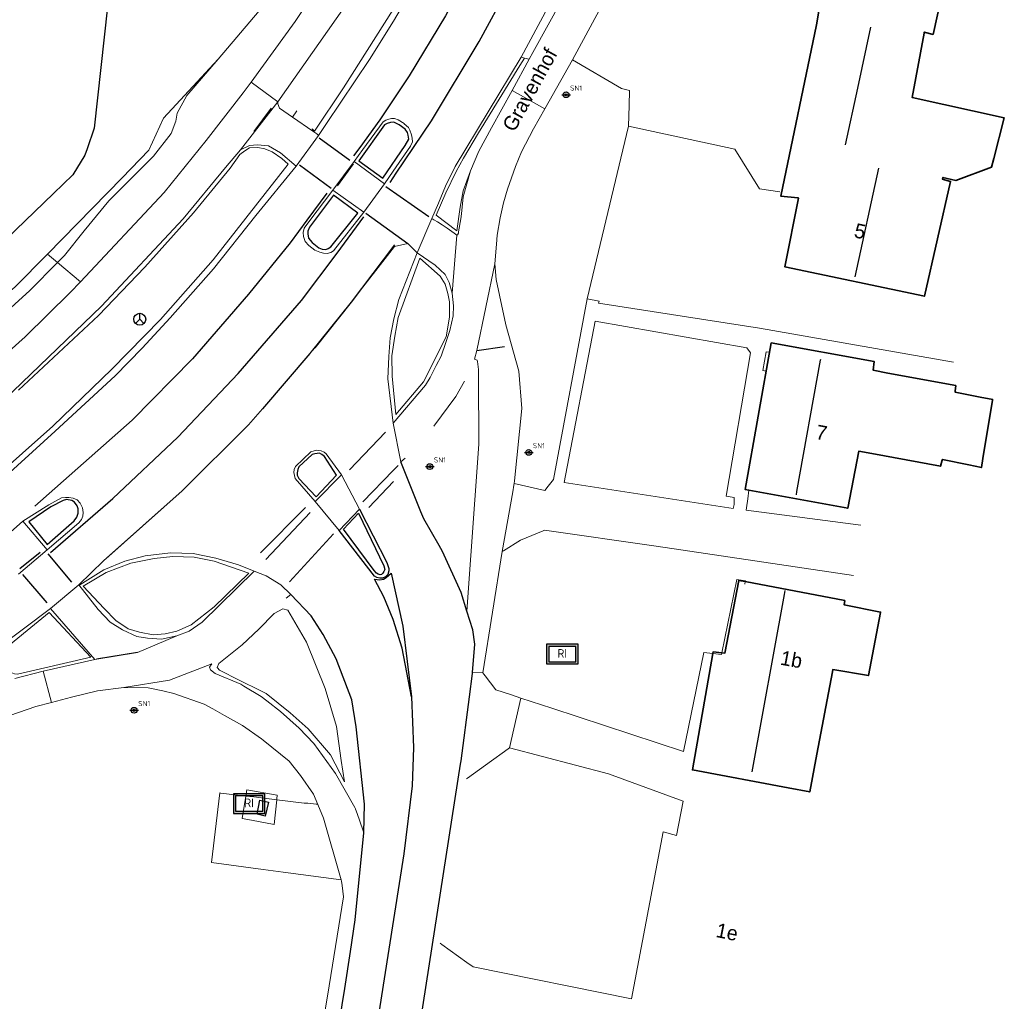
# Model space of a CAD drawing. Header units: metres. Extents: x 169249 to 194689, y 406250 to 412203.
# Tile 309 of 442: x 187775 to 187843, y 410794 to 410861. Entities that reach past the tile are written whole.
import ezdxf
from ezdxf.enums import TextEntityAlignment as Align

# ---------------------------------------------------------------- set-up
doc = ezdxf.new("R2010")
doc.units = ezdxf.units.M
doc.layers.get('0').update_dxf_attribs({"linetype": 'CONTINUOUS'})
for name, color, linetype, lineweight in [('BGT_NLCS_N264$0$B-WE-GW-TALUD_KRUIN-G', 252, 'CONTINUOUS', 18), ('BGT_NLCS_N264$0$B-WE-GW-TALUD_TEEN-G', 252, 'CONTINUOUS', 18), ('BGT_NLCS_N264$0$B-WE-OG-TOPOGRAFIE_BEBOUWING-G', 252, 'CONTINUOUS', 35), ('BGT_NLCS_N264$0$B-WE-OG-TOPOGRAFIE_CULTUURSCHEIDING-G', 252, 'CONTINUOUS', 18), ('BGT_NLCS_N264$0$B-WE-OG-TOPOGRAFIE_TERREIN_GROEN-GV', 252, 'CONTINUOUS', 18), ('BGT_NLCS_N264$0$B-WE-OG-TOPOGRAFIE_TERREIN_GROEN_BOS-GV', 252, 'CONTINUOUS', 18), ('BGT_NLCS_N264$0$B-WE-OG-TOPOGRAFIE_TERREIN_ONBEGROEID-GV', 252, 'CONTINUOUS', 18), ('BGT_NLCS_N264$0$B-WE-OG-TOPOGRAFIE_WEG_BERM-GV', 252, 'CONTINUOUS', 18), ('BGT_NLCS_N264$0$B-WE-OG-TOPOGRAFIE_WEG_RIJWEG-GV', 252, 'CONTINUOUS', 18), ('BGT_NLCS_N264$0$B-WE-OG-TOPOGRAFIE_WEG_RIJWIELPAD-G', 252, 'CONTINUOUS', 18), ('BGT_NLCS_N264$0$B-WE-OG-TOPOGRAFIE_WEG_RIJWIELPAD-GV', 252, 'CONTINUOUS', 18), ('BGT_NLCS_N264$0$B-WE-OG-TOPOGRAFIE_WEG_VERHARD-G', 252, 'CONTINUOUS', 18), ('BGT_NLCS_N264$0$B-WE-VW-BEWEGWIJZERING_DRAAGCONSTRUCTIE-S', 252, 'CONTINUOUS', 25), ('BGT_NLCS_N264$0$B-WE-VW-VERKEERSTEKEN_BORD-S', 252, 'CONTINUOUS', 25), ('X-XX-AL-REFERENTIE-G', 7, 'CONTINUOUS', 18)]:
    doc.layers.add(name, color=color, linetype=linetype, lineweight=lineweight)
for name, color, linetype in [('BGT_NLCS_N264$0$B-WE-IE-MEUBILAIR_WEGMEUBILAIR-S', 252, 'CONTINUOUS'), ('BGT_NLCS_N264$0$B-WE-IE-TERREINAFSCHEIDING_KUNSTMATIG_HEKWERK_RASTER-G', 252, 'CONTINUOUS'), ('BGT_NLCS_N264$0$B-WE-KG-KADASTRAAL_NOK-G', 252, 'CONTINUOUS'), ('BGT_NLCS_N264$0$B-WE-OG-TOPOGRAFIE_WEG_RIJWEG-G', 252, 'CONTINUOUS'), ('BGT_NLCS_N264$0$B-WE-OG-TOPOGRAFIE_WEG_VERKEERSEILAND-GV', 252, 'CONTINUOUS'), ('BGT_NLCS_N264$0$B-WE-VH-KANTOPSLUITING-G', 252, 'CONTINUOUS'), ('BGT_NLCS_N264$0$B-WE-VH-VERHARDING_ROOSTER-G', 252, 'CONTINUOUS'), ('BGT_NLCS_N264$0$B-WE-VW-MARKERING-G', 252, 'CONTINUOUS'), ('BGT_NLCS_N264$0$Label_Nummeraanduidingreeks', 252, 'CONTINUOUS'), ('BGT_NLCS_N264$0$Label_Openbareruimte', 252, 'CONTINUOUS')]:
    doc.layers.add(name, color=color, linetype=linetype)
doc.styles.add('BGT_NLCS_N264$0$NLCS-ISO', font='NLCS-ISO.ttf')
doc.styles.add('BGT_NLCS_N264$0$STANDARD', font='txt')

# ---------------------------------------------------------------- blocks, each defined once
blk = doc.blocks.new('BGT_NLCS_N264$0$SIE-WEG_WEGWIJZER-SO')
for q in [(-0.292, -0.292), (0, 0.412), (0.292, -0.292)]:
    blk.add_line((0, 0), q)
blk.add_circle((0, 0), 0.413)
blk = doc.blocks.new('BGT_NLCS_N264$0$SIE-WEG_STRAATNAAMBORD_PAAL-SO')
blk.add_line((-0.3, 0), (0.3, 0))
for radius in [0.2, 0.0745]:
    blk.add_circle((0, 0), radius)
at = {"style": 'BGT_NLCS_N264$0$NLCS-ISO'}
blk.add_attdef('STRAATNAAMBORD', (0.278, 0.289), '', height=0.35, dxfattribs=at)
blk = doc.blocks.new('BGT_NLCS_N264$0$SRI-TERREINKAST-SO')
at = {"ltscale": 0.1}
h = blk.add_hatch(color=256, dxfattribs=at)
h.paths.add_polyline_path([(1.163, 0.641), (-1.012, 0.641), (-1.012, -0.71), (1.163, -0.71)])
h.paths.add_polyline_path([(1.013, 0.491), (-0.862, 0.491), (-0.862, -0.56), (1.013, -0.56)], flags=16)
at = {"flags": 128}
for points in [[(1.163, 0.641), (-1.012, 0.641), (-1.012, -0.71), (1.163, -0.71)], [(1.013, 0.491), (-0.862, 0.491), (-0.862, -0.56), (1.013, -0.56)]]:
    blk.add_lwpolyline(points, close=True, dxfattribs=at)
at = {"style": 'BGT_NLCS_N264$0$NLCS-ISO'}
blk.add_text('RI', height=0.6, dxfattribs=at).set_placement((-0.262, -0.289))
blk = doc.blocks.new('BGT_NLCS_N264')
at = {"layer": 'BGT_NLCS_N264$0$B-WE-GW-TALUD_KRUIN-G'}
for points in [[(187777.369, 410844.694, 11.284), (187777.857, 410845.188, 11.28), (187779.211, 410846.869, 11.238), (187780.929, 410848.946, 11.19), (187784.001, 410852.028, 11.22), (187785.231, 410853.588, 11.238), (187785.541, 410854.442, 11.205), (187785.628, 410854.994, 11.13), (187786.3, 410856.217, 11.109), (187788.472, 410858.736, 11.076)], [(187718.477, 410811.614, 11.184), (187718.76, 410810.471, 11.292), (187719.189, 410809.501, 11.334), (187719.206, 410809.458, 11.339), (187719.3, 410809.214, 11.364), (187719.571, 410808.957, 11.373), (187720.042, 410808.662, 11.376), (187720.615, 410808.65, 11.376), (187728.317, 410811.294, 11.265), (187731.979, 410812.651, 11.265), (187734.926, 410814.139, 11.295), (187737.157, 410815.205, 11.298), (187743.218, 410818.185, 11.298), (187748.279, 410820.954, 11.31), (187755.479, 410825.74, 11.31), (187756.852, 410826.652, 11.31), (187765.575, 410833.8, 11.322), (187770.512, 410838.27, 11.283), (187775.467, 410842.768, 11.301), (187777.369, 410844.694, 11.284)]]:
    blk.add_polyline3d(points, dxfattribs=at)
at = {"layer": 'BGT_NLCS_N264$0$B-WE-GW-TALUD_TEEN-G'}
for points in [[(187788.472, 410858.736, 11.076), (187784.701, 410854.666, 10.941), (187783.683, 410852.453, 10.977), (187781.847, 410850.54, 11.013), (187776.679, 410845.273, 10.986)], [(187776.679, 410845.273, 10.986), (187774.435, 410842.986, 10.974), (187770.46, 410839.669, 10.939), (187760.285, 410831.179, 10.851), (187754.59, 410826.932, 10.896), (187751.511, 410824.634, 10.92), (187749.238, 410823.232, 10.911), (187742.748, 410819.229, 10.884), (187741.345, 410818.517, 10.884), (187736.566, 410816.091, 10.884), (187732.61, 410814.083, 10.884), (187731.851, 410813.778, 10.9), (187727.481, 410812.019, 10.992), (187722.184, 410809.888, 11.103), (187720.284, 410809.669, 11.151), (187720.178, 410809.759, 11.151), (187719.611, 410810.237, 11.148), (187719.387, 410810.76, 11.121), (187718.477, 410811.614, 11.184)]]:
    blk.add_polyline3d(points, dxfattribs=at)
at = {"layer": 'BGT_NLCS_N264$0$B-WE-IE-TERREINAFSCHEIDING_KUNSTMATIG_HEKWERK_RASTER-G'}
blk.add_polyline3d([(187759.97, 410905.313, 11.013), (187784.379, 410900.411, 11.166), (187787.188, 410899.847, 11.184), (187787.158, 410899.686, 11.183), (187781.715, 410870.534, 10.929), (187779.916, 410853.955, 11.049), (187779.422, 410852.55, 11.058), (187779.261, 410852.092, 11.061), (187778.43, 410850.734, 11.073), (187777.106, 410849.459, 11.04), (187767.273, 410839.99, 10.794), (187751.169, 410827.981, 10.869), (187743.536, 410822.961, 10.869), (187738.646, 410820.338, 10.875), (187725.241, 410814.546, 10.989), (187718.6, 410812.271, 11.061), (187713.071, 410812.804, 10.941), (187714.485, 410828.802, 10.617), (187718.377, 410856.963, 10.668), (187704.675, 410857.95, 10.927), (187702.849, 410858.082, 10.962), (187702.869, 410858.21, 10.964), (187705.942, 410878.002, 11.199)], dxfattribs=at)
at = {"layer": 'BGT_NLCS_N264$0$B-WE-KG-KADASTRAAL_NOK-G'}
blk.add_line((187832.416, 410843.713, 21.105), (187834.054, 410851.194, 21.075), dxfattribs=at)
for points in [[(187831.75, 410852.817, 17.262), (187832.602, 410856.735, 17.308), (187833.516, 410860.937, 17.358)], [(187828.367, 410828.666, 18.888), (187828.407, 410828.891, 18.888), (187830.036, 410837.956, 18.906), (187830.05, 410838.033, 18.906)], [(187827.577, 410822.06, 17.298), (187827.527, 410821.786, 17.296), (187825.296, 410809.531, 17.187)]]:
    blk.add_polyline3d(points, dxfattribs=at)
at = {"layer": 'BGT_NLCS_N264$0$B-WE-OG-TOPOGRAFIE_BEBOUWING-G'}
for points in [[(187838.441, 410850.45, 16.38), (187839.016, 410850.294, 15.726), (187837.204, 410842.365, 16.995), (187827.577, 410844.387, 16.869), (187828.513, 410849.144, 16.803), (187828.471, 410849.16, 14.952), (187827.289, 410849.278, 14.613), (187829.756, 410861.101, 14.457), (187829.908, 410862.034, 18.57)], [(187839.674, 410868.924, 17.406), (187837.802, 410860.431, 17.34), (187837.191, 410860.595, 17.481), (187837.179, 410860.511, 14.418), (187836.362, 410856.071, 14.46), (187842.718, 410854.678, 14.493), (187841.992, 410851.883, 14.491), (187841.836, 410851.283, 14.49), (187839.368, 410850.354, 14.484), (187838.477, 410850.562, 11.462), (187838.45, 410850.479, 15.118), (187838.441, 410850.45, 16.38)], [(187826.622, 410839.142, 16.173), (187833.743, 410837.851, 16.194), (187833.668, 410837.255, 16.137), (187834.68, 410837.057, 14.619), (187839.367, 410836.194, 14.652), (187839.338, 410835.814, 13.53), (187839.332, 410835.737, 13.302), (187841.063, 410835.405, 13.354), (187841.919, 410835.241, 13.38), (187841.913, 410835.204, 13.382), (187841.239, 410831.159, 13.567), (187841.135, 410830.537, 13.596), (187840.272, 410830.719, 14.022), (187838.453, 410831.101, 14.919), (187838.44, 410831.057, 14.892), (187838.317, 410830.637, 14.64), (187833.587, 410831.51, 14.634), (187832.67, 410831.665, 16.147), (187831.909, 410827.728, 16.245), (187824.825, 410829.028, 16.155), (187826.622, 410839.142, 16.173)], [(187823.234, 410817.759, 15.055), (187823.439, 410817.736, 15.18), (187824.395, 410822.755, 15.24), (187824.845, 410822.669, 15.212)], [(187824.845, 410822.669, 15.212), (187831.709, 410821.359, 14.781), (187831.675, 410821.057, 14.7), (187834.183, 410820.566, 14.634), (187834.179, 410820.547, 14.634), (187833.341, 410816.18, 14.607), (187830.88, 410816.596, 14.616), (187830.851, 410816.443, 14.616), (187829.783, 410810.752, 14.628), (187829.296, 410808.16, 14.634), (187827.806, 410808.438, 14.639)], [(187827.806, 410808.438, 14.639), (187821.198, 410809.672, 14.661), (187822.614, 410817.703, 14.688)], [(187822.614, 410817.703, 14.688), (187822.636, 410817.827, 14.688), (187823.234, 410817.759, 15.055)]]:
    blk.add_polyline3d(points, dxfattribs=at)
at = {"layer": 'BGT_NLCS_N264$0$B-WE-OG-TOPOGRAFIE_CULTUURSCHEIDING-G'}
blk.add_line((187816.788, 410854.101, 11.787), (187813.932, 410842.188, 11.64), dxfattribs=at)
for points in [[(187788.472, 410858.736, 11.076), (187794.128, 410865.421, 11.058), (187797.971, 410870.435, 11.071), (187802.489, 410877.792, 11.053), (187806.718, 410885.489, 11.04), (187809.777, 410892.545, 11.05)], [(187788.416, 410816.717, 11.6), (187788.393, 410816.743, 11.601), (187788.519, 410817.029, 11.61), (187790.12, 410818.309, 11.586), (187791.282, 410819.39, 11.592), (187792.328, 410820.466, 11.586)], [(187792.328, 410820.466, 11.586), (187792.928, 410820.801, 11.589), (187793.271, 410820.688, 11.586), (187794.556, 410818.484, 11.589), (187795.856, 410815.293, 11.562), (187796.64, 410812.673, 11.517), (187796.953, 410810.32, 11.535), (187797.191, 410808.85, 11.529), (187796.228, 410810.718, 11.511), (187794.679, 410812.498, 11.514), (187793.438, 410813.619, 11.514), (187791.768, 410814.95, 11.538), (187789.558, 410816.054, 11.583), (187788.916, 410816.373, 11.591)], [(187788.916, 410816.373, 11.591), (187788.56, 410816.549, 11.595), (187788.416, 410816.717, 11.6)]]:
    blk.add_polyline3d(points, dxfattribs=at)
at = {"layer": 'BGT_NLCS_N264$0$B-WE-OG-TOPOGRAFIE_TERREIN_GROEN-GV'}
for p, q in [((187812.926, 410858.678, 11.715), (187811.008, 410855.289, 11.679)), ((187777.369, 410844.694, 4.172), (187776.679, 410845.273, 1.074)), ((187778.959, 410843.358, 11.314), (187777.369, 410844.694, 4.172))]:
    blk.add_line(p, q, dxfattribs=at)
for points in [[(187811.008, 410855.289, 11.679), (187810.236, 410853.925, 11.664), (187809.396, 410852.326, 11.637), (187808.977, 410851.31, 11.634), (187808.423, 410849.755, 11.622), (187808.159, 410848.816, 11.601), (187807.937, 410847.776, 11.583), (187807.713, 410846.592, 11.583), (187807.666, 410845.964, 11.584), (187807.563, 410844.605, 11.586)], [(187718.434, 410806.049, 11.43), (187722.877, 410807.369, 11.4), (187727.628, 410808.909, 11.367), (187732.067, 410810.563, 11.352), (187735.475, 410812.04, 11.337), (187739.42, 410813.975, 11.361), (187743.158, 410815.891, 11.367), (187747.978, 410818.502, 11.319), (187752.482, 410821.29, 11.373), (187759.545, 410826.273, 11.373), (187763.864, 410829.813, 11.364), (187767.015, 410832.457, 11.353), (187770.028, 410834.987, 11.343), (187775.148, 410839.575, 11.301), (187778.261, 410842.615, 11.313), (187778.959, 410843.358, 11.314)]]:
    blk.add_polyline3d(points, dxfattribs=at)
at = {"layer": 'BGT_NLCS_N264$0$B-WE-OG-TOPOGRAFIE_TERREIN_GROEN_BOS-GV'}
for points in [[(187790.735, 410857.144, 11.299), (187793.785, 410861.335, 11.304), (187797.381, 410866.763, 11.307), (187800.147, 410871.249, 11.322), (187803.77, 410877.775, 11.289), (187808.112, 410886.125, 11.343), (187810.843, 410892.222, 11.432)], [(187778.959, 410843.358, 11.314), (187784.75, 410849.525, 11.322), (187787.636, 410853.105, 11.325), (187790.188, 410856.393, 11.298), (187790.735, 410857.144, 11.299)]]:
    blk.add_polyline3d(points, dxfattribs=at)
at = {"layer": 'BGT_NLCS_N264$0$B-WE-OG-TOPOGRAFIE_TERREIN_ONBEGROEID-GV', "linetype": 'Continuous'}
for points in [[(187805.459, 410836.501, 11.565), (187804.857, 410835.456, 11.604), (187803.348, 410833.395, 11.601)], [(187781.949, 410815.359, 11.685), (187780.133, 410815.142, 11.688), (187778.337, 410814.697, 11.772), (187776.96, 410814.337, 11.789)], [(187776.96, 410814.337, 11.789), (187775.89, 410814.057, 11.802), (187771.606, 410812.581, 11.892), (187768.441, 410811.199, 11.889)]]:
    blk.add_polyline3d(points, dxfattribs=at)
at = {"layer": 'BGT_NLCS_N264$0$B-WE-OG-TOPOGRAFIE_WEG_BERM-GV'}
blk.add_line((187793.593, 410854.734, 11.389), (187793.894, 410855.165, 11.352), dxfattribs=at)
for points in [[(187794.997, 410853.749, 11.418), (187794.955, 410853.915, 11.475), (187795.113, 410853.756, 11.475), (187797.108, 410856.749, 11.457), (187801.583, 410863.803, 11.463), (187803.438, 410867.187, 11.442), (187805.012, 410870.384, 11.442), (187807.022, 410874.71, 11.427), (187809.384, 410880.206, 11.424), (187811.467, 410885.512, 11.427), (187811.517, 410885.641, 11.292)], [(187805.888, 410851.032, 11.736), (187805.384, 410849.635, 11.832), (187805.165, 410848.522, 11.835), (187804.929, 410846.88, 11.835), (187803.499, 410847.964, 11.805), (187804.169, 410849.498, 11.787), (187804.88, 410850.975, 11.805), (187805.404, 410851.902, 11.805), (187806.432, 410853.647, 11.763), (187809.282, 410858.298, 11.79), (187809.608, 410858.805, 11.769)], [(187777.048, 410833.401, 11.604), (187781.133, 410837.334, 11.622), (187784.478, 410840.753, 11.607), (187788.114, 410844.875, 11.571), (187793.289, 410851.478, 11.532), (187792.857, 410851.866, 11.526), (187792.192, 410852.339, 11.517), (187791.694, 410852.541, 11.511), (187791.194, 410852.625, 11.505), (187790.638, 410852.597, 11.496), (187790.306, 410852.407, 11.493), (187789.965, 410852.151, 11.493), (187789.286, 410851.201, 11.49), (187786.77, 410848.122, 11.541), (187783.402, 410844.372, 11.556), (187780.213, 410841.045, 11.553), (187774.693, 410835.881, 11.541)], [(187772.843, 410829.681, 11.571), (187777.048, 410833.401, 11.604)], [(187804.439, 410841.983, 11.774), (187804.324, 410842.551, 11.774), (187804.127, 410843.201, 11.772), (187803.785, 410843.756, 11.765), (187802.387, 410844.985, 11.765), (187800.879, 410840.903, 11.743), (187800.647, 410839.608, 11.744), (187800.46, 410838.256, 11.745), (187800.482, 410836.848, 11.74), (187800.72, 410834.202, 11.756), (187802.63, 410836.46, 11.735), (187804.203, 410839.57, 11.721), (187804.422, 410840.928, 11.765), (187804.439, 410841.983, 11.774)], [(187782.444, 410823.951, 11.91), (187780.729, 410823.297, 11.904), (187779.139, 410822.355, 11.889), (187780.588, 410820.803, 11.847), (187781.41, 410819.984, 11.847), (187782.263, 410819.405, 11.844), (187783.04, 410819.176, 11.847), (187783.991, 410819.004, 11.847), (187784.803, 410819.06, 11.844), (187785.619, 410819.26, 11.841), (187786.604, 410819.684, 11.835), (187788.184, 410820.931, 11.826), (187790.571, 410823.255, 11.79), (187788.186, 410824.072, 11.799), (187786.82, 410824.361, 11.868), (187785.341, 410824.392, 11.916), (187784.038, 410824.274, 11.91), (187782.444, 410823.951, 11.91)]]:
    blk.add_polyline3d(points, dxfattribs=at)
at = {"layer": 'BGT_NLCS_N264$0$B-WE-OG-TOPOGRAFIE_WEG_RIJWEG-G'}
for points in [[(187805.634, 410820.629, 11.521), (187805.23, 410821.924, 11.592), (187803.949, 410824.75, 11.58), (187803.707, 410825.172, 11.584), (187802.653, 410827.012, 11.604), (187802.459, 410827.493, 11.601), (187801.072, 410830.933, 11.579)], [(187798.218, 410827.67, 11.805), (187800.112, 410823.991, 11.727), (187800.235, 410823.582, 11.736), (187800.254, 410823.406, 11.739), (187800.182, 410823.161, 11.739), (187800.008, 410823.001, 11.739), (187799.797, 410822.915, 11.739), (187799.634, 410822.899, 11.739), (187799.425, 410822.942, 11.739), (187799.245, 410823.045, 11.739), (187796.814, 410826.208, 11.781)], [(187798.522, 410805.329, 11.427), (187798.57, 410807.301, 11.412), (187797.99, 410812.653, 11.425), (187797.685, 410814.52, 11.422), (187796.618, 410817.347, 11.468), (187795.72, 410819.026, 11.602), (187794.879, 410820.318, 11.642), (187793.485, 410821.769, 11.603)], [(187806.028, 410816.407, 11.466), (187806.184, 410818.363, 11.472), (187806.039, 410819.332, 11.45), (187805.634, 410820.629, 11.521)], [(187801.465, 410786.352, 11.251), (187802.219, 410790.953, 11.271), (187802.426, 410792.283, 11.284), (187805.196, 410810.068, 11.457), (187805.225, 410810.292, 11.457), (187805.805, 410814.706, 11.464), (187806.019, 410816.337, 11.466), (187806.028, 410816.407, 11.466)], [(187795.963, 410786.603, 11.367), (187796.67, 410791.085, 11.394), (187797.032, 410793.458, 11.405), (187797.205, 410794.596, 11.411), (187797.593, 410797.142, 11.423), (187797.928, 410799.337, 11.433), (187798.522, 410805.329, 11.427)]]:
    blk.add_polyline3d(points, dxfattribs=at)
at = {"layer": 'BGT_NLCS_N264$0$B-WE-OG-TOPOGRAFIE_WEG_RIJWEG-GV'}
for p, q in [((187801.545, 410846.011, 11.656), (187802.2, 410845.353, 11.661)), ((187794.799, 410838.41, 11.807), (187797.634, 410841.967, 11.726)), ((187790.559, 410833.479, 11.739), (187791.533, 410834.587, 11.751))]:
    blk.add_line(p, q, dxfattribs=at)
for points in [[(187820.718, 410917.602, 11.413), (187819.412, 410911.519, 11.394), (187817.045, 410902.202, 11.388), (187814.451, 410893.499, 11.382), (187812.961, 410888.777, 11.376), (187811.96, 410885.97, 11.352), (187809.011, 410878.276, 11.352), (187806.198, 410871.829, 11.382), (187804.728, 410868.845, 11.382), (187803.474, 410866.4, 11.385), (187801.984, 410863.791, 11.382), (187800.56, 410861.352, 11.385), (187798.919, 410858.706, 11.388), (187795.934, 410854.278, 11.429), (187795.384, 410853.462, 11.436)], [(187809.378, 410858.871, 11.652), (187811.219, 410862.286, 11.661), (187813.08, 410865.924, 11.667), (187813.916, 410867.614, 11.667)], [(187803.214, 410847.731, 11.667), (187803.666, 410848.789, 11.658), (187804.165, 410849.959, 11.649), (187804.82, 410851.327, 11.646), (187809.378, 410858.871, 11.652)], [(187797.842, 410851.67, 11.512), (187798.45, 410852.492, 11.514), (187799.855, 410854.393, 11.52), (187800.04, 410854.523, 11.52), (187800.245, 410854.59, 11.523), (187800.419, 410854.623, 11.525), (187800.629, 410854.634, 11.528), (187800.88, 410854.543, 11.536), (187801.291, 410854.286, 11.547), (187801.311, 410854.273, 11.547), (187801.597, 410854.014, 11.572), (187801.7, 410853.824, 11.583), (187801.806, 410853.512, 11.578), (187801.851, 410853.274, 11.575), (187801.878, 410853.032, 11.58), (187801.728, 410852.719, 11.558), (187800.547, 410851.003, 11.551), (187799.948, 410850.131, 11.547)], [(187793.846, 410851.347, 11.412), (187791.073, 410847.93, 11.472), (187788.143, 410844.263, 11.466), (187785.154, 410840.867, 11.478), (187783.229, 410838.784, 11.487), (187781.357, 410836.869, 11.499), (187777.215, 410833.064, 11.442), (187773.027, 410829.265, 11.481)], [(187798.514, 410848.17, 11.55), (187796.425, 410845.488, 11.597), (187796.244, 410845.388, 11.605), (187795.993, 410845.312, 11.605), (187795.732, 410845.339, 11.605), (187795.473, 410845.403, 11.605), (187795.141, 410845.55, 11.591), (187794.723, 410845.866, 11.575), (187794.469, 410846.151, 11.531), (187794.358, 410846.491, 11.509), (187794.326, 410846.76, 11.506), (187794.393, 410847.058, 11.503), (187794.722, 410847.494, 11.505), (187796.375, 410849.683, 11.512)], [(187797.634, 410841.967, 11.726), (187800.633, 410845.805, 11.653), (187801.545, 410846.011, 11.656)], [(187800.553, 410833.615, 11.589), (187800.169, 410836.676, 11.64), (187800.244, 410838.21, 11.646), (187800.345, 410839.491, 11.631), (187800.598, 410840.797, 11.64), (187800.943, 410842.143, 11.646), (187802.2, 410845.353, 11.661)], [(187791.533, 410834.587, 11.751), (187794.765, 410838.368, 11.808), (187794.799, 410838.41, 11.807)], [(187795.168, 410828.204, 11.699), (187793.784, 410829.786, 11.799), (187793.682, 410830.205, 11.79), (187793.712, 410830.405, 11.802), (187793.797, 410830.621, 11.805), (187794.325, 410831.125, 11.802), (187794.853, 410831.629, 11.799), (187795.253, 410831.731, 11.817), (187795.563, 410831.694, 11.826), (187795.772, 410831.615, 11.829), (187795.917, 410831.479, 11.826), (187796.978, 410830.043, 11.695)], [(187778.842, 410822.444, 11.736), (187780.563, 410824.108, 11.79), (187785.975, 410828.936, 11.714)], [(187774.995, 410826.84, 11.619), (187776.781, 410827.977, 11.64), (187777.649, 410828.441, 11.73), (187777.92, 410828.479, 11.736), (187778.151, 410828.466, 11.736), (187778.469, 410828.435, 11.736), (187778.733, 410828.32, 11.739), (187778.946, 410828.093, 11.742), (187779.103, 410827.756, 11.745), (187779.154, 410827.448, 11.745), (187779.123, 410827.186, 11.745), (187779.032, 410826.946, 11.748), (187778.857, 410826.715, 11.748), (187776.66, 410824.866, 11.688)], [(187778.842, 410822.444, 11.736), (187778.916, 410822.45, 11.712), (187780.577, 410823.475, 11.73), (187782.019, 410824.076, 11.73), (187783.427, 410824.443, 11.733), (187785.166, 410824.652, 11.709), (187786.743, 410824.615, 11.688), (187788.311, 410824.284, 11.673), (187789.865, 410823.829, 11.637), (187790.947, 410823.398, 11.61)]]:
    blk.add_polyline3d(points, dxfattribs=at)
at = {"layer": 'BGT_NLCS_N264$0$B-WE-OG-TOPOGRAFIE_WEG_RIJWIELPAD-G'}
for p, q in [((187808.07, 410824.74, 11.505), (187806.727, 410816.373, 11.445)), ((187805.634, 410820.628, 11.521), (187805.634, 410820.629, 11.521)), ((187806.727, 410816.373, 11.445), (187806.028, 410816.407, 11.466))]:
    blk.add_line(p, q, dxfattribs=at)
for points in [[(187807.563, 410844.605, 11.586), (187807.661, 410843.511, 11.58), (187807.886, 410842.434, 11.581), (187808.312, 410840.394, 11.583), (187809.205, 410837.192, 11.544), (187809.419, 410834.616, 11.484), (187808.918, 410829.614, 11.519), (187808.901, 410829.44, 11.52)], [(187806.432, 410836.704, 11.52), (187806.429, 410837.301, 11.52), (187806.358, 410837.87, 11.568), (187806.333, 410837.955, 11.571), (187806.147, 410838.015, 11.571)], [(187805.634, 410820.629, 11.521), (187806.457, 410832.155, 11.523), (187806.456, 410832.266, 11.523), (187806.432, 410836.704, 11.52)], [(187808.901, 410829.44, 11.52), (187808.881, 410829.326, 11.52), (187808.801, 410828.876, 11.518), (187808.07, 410824.74, 11.505)], [(187790.245, 410815.458, 11.502), (187790.023, 410815.59, 11.505), (187788.267, 410816.321, 11.589), (187787.943, 410816.572, 11.595), (187787.876, 410816.756, 11.595), (187788.02, 410816.989, 11.595)], [(187781.949, 410815.359, 11.685), (187783.626, 410815.336, 11.691), (187784.643, 410815.12, 11.65), (187785.414, 410814.956, 11.619), (187787.5, 410814.209, 11.544), (187788.094, 410813.881, 11.529), (187788.902, 410813.436, 11.508), (187790.147, 410812.745, 11.475), (187791.455, 410811.814, 11.433), (187791.563, 410811.737, 11.43), (187793.369, 410810.275, 11.433), (187794.152, 410809.295, 11.421), (187795.042, 410808.007, 11.412), (187795.689, 410806.459, 11.424), (187795.726, 410806.334, 11.423), (187796.962, 410802.098, 11.385)], [(187797.95, 410806.965, 11.391), (187797.943, 410806.977, 11.391), (187797.886, 410807.08, 11.393), (187796.569, 410809.435, 11.424), (187795.069, 410811.503, 11.451), (187794.063, 410812.554, 11.469), (187792.764, 410813.694, 11.472), (187791.828, 410814.437, 11.483), (187791.432, 410814.751, 11.487), (187790.245, 410815.458, 11.502)], [(187798.522, 410805.329, 11.427), (187798.445, 410805.549, 11.422), (187798.059, 410806.654, 11.398), (187797.95, 410806.965, 11.391)], [(187796.962, 410802.098, 11.385), (187796.978, 410801.985, 11.385), (187797.017, 410801.697, 11.386), (187797.125, 410800.908, 11.388), (187796.125, 410794.768, 11.363), (187795.348, 410789.997, 11.343)]]:
    blk.add_polyline3d(points, dxfattribs=at)
at = {"layer": 'BGT_NLCS_N264$0$B-WE-OG-TOPOGRAFIE_WEG_RIJWIELPAD-GV'}
for p, q in [((187812.926, 410858.678, 11.715), (187815.641, 410863.757, 11.808)), ((187809.939, 410858.733, 11.784), (187808.744, 410856.571, 11.783)), ((187809.378, 410858.871, 11.652), (187809.608, 410858.805, 11.769)), ((187809.608, 410858.805, 11.769), (187809.939, 410858.733, 11.784)), ((187790.735, 410857.144, 11.299), (187792.579, 410855.778, 11.385)), ((187811.008, 410855.289, 11.679), (187808.744, 410856.571, 11.783)), ((187792.579, 410855.778, 11.385), (187789.999, 410852.461, 11.391)), ((187794.997, 410853.749, 11.418), (187793.593, 410854.734, 11.389)), ((187793.846, 410851.347, 11.412), (187795.384, 410853.462, 11.436)), ((187797.842, 410851.67, 11.512), (187796.375, 410849.683, 11.512)), ((187799.948, 410850.131, 11.547), (187797.842, 410851.67, 11.512)), ((187796.375, 410849.683, 11.512), (187798.514, 410848.17, 11.55)), ((187798.514, 410848.17, 11.55), (187799.948, 410850.131, 11.547)), ((187803.214, 410847.731, 11.667), (187802.2, 410845.353, 11.661)), ((187804.938, 410846.571, 11.7), (187804.623, 410842.586, 11.685)), ((187806.327, 410838.61, 11.568), (187807.563, 410844.605, 11.586)), ((187806.147, 410838.015, 11.571), (187806.327, 410838.61, 11.568)), ((187800.553, 410833.615, 11.589), (187801.072, 410830.933, 11.579)), ((187801.072, 410830.933, 11.579), (187801.376, 410831.2, 11.582)), ((187796.978, 410830.043, 11.695), (187795.168, 410828.204, 11.699)), ((187798.218, 410827.67, 11.805), (187796.978, 410830.043, 11.695)), ((187795.168, 410828.204, 11.699), (187796.814, 410826.208, 11.781)), ((187796.814, 410826.208, 11.781), (187798.218, 410827.67, 11.805)), ((187774.995, 410826.84, 11.619), (187773.088, 410825.166, 11.694)), ((187776.66, 410824.866, 11.688), (187774.995, 410826.84, 11.619)), ((187774.691, 410823.18, 11.742), (187776.66, 410824.866, 11.688)), ((187778.842, 410822.444, 11.736), (187776.896, 410820.803, 11.724)), ((187793.165, 410821.525, 11.58), (187793.485, 410821.769, 11.603)), ((187776.896, 410820.803, 11.724), (187779.944, 410817.284, 11.79)), ((187785.617, 410818.918, 11.673), (187782.896, 410817.777, 11.706)), ((187782.896, 410817.777, 11.706), (187779.944, 410817.284, 11.79)), ((187779.944, 410817.284, 11.79), (187776.394, 410816.497, 11.829)), ((187776.394, 410816.497, 11.829), (187774.443, 410815.971, 11.874)), ((187776.394, 410816.497, 11.829), (187776.96, 410814.337, 11.789))]:
    blk.add_line(p, q, dxfattribs=at)
for points in [[(187792.579, 410855.778, 11.385), (187797.813, 410863.23, 11.364), (187800.31, 410867.032, 11.352), (187802.238, 410870.484, 11.325), (187804.129, 410873.753, 11.304), (187806.246, 410878.012, 11.349), (187810.292, 410885.867, 11.445), (187810.468, 410886.099, 11.288)], [(187814.617, 410867.834, 11.79), (187812.182, 410862.799, 11.769), (187810.189, 410859.184, 11.817), (187809.939, 410858.733, 11.784)], [(187808.744, 410856.571, 11.783), (187807.322, 410853.999, 11.781), (187806.454, 410852.368, 11.745), (187805.888, 410851.032, 11.736)], [(187793.593, 410854.734, 11.389), (187792.707, 410855.355, 11.37), (187792.578, 410855.635, 11.376), (187792.579, 410855.778, 11.385)], [(187795.384, 410853.462, 11.436), (187795.272, 410853.564, 11.415), (187794.997, 410853.749, 11.418)], [(187771.461, 410833.159, 11.439), (187774.316, 410835.82, 11.418), (187780.418, 410841.688, 11.436), (187786.041, 410847.712, 11.397), (187788.97, 410851.253, 11.397), (187789.999, 410852.461, 11.391)], [(187789.999, 410852.461, 11.391), (187790.625, 410852.766, 11.403), (187791.17, 410852.809, 11.409), (187791.945, 410852.738, 11.418), (187792.768, 410852.263, 11.427), (187793.846, 410851.347, 11.412)], [(187805.888, 410851.032, 11.736), (187805.37, 410849.227, 11.739), (187805.258, 410848.045, 11.721), (187805.202, 410847.704, 11.717), (187805.058, 410846.817, 11.706), (187805.042, 410846.719, 11.703), (187804.986, 410846.598, 11.7), (187804.938, 410846.571, 11.7)], [(187804.938, 410846.571, 11.7), (187804.741, 410846.714, 11.7), (187804.261, 410847.055, 11.7), (187803.918, 410847.299, 11.7), (187803.602, 410847.491, 11.697), (187803.349, 410847.645, 11.697), (187803.214, 410847.731, 11.667)], [(187802.2, 410845.353, 11.661), (187803.45, 410844.521, 11.697), (187804.133, 410843.87, 11.688), (187804.415, 410843.321, 11.688), (187804.623, 410842.586, 11.685)], [(187804.623, 410842.586, 11.685), (187804.716, 410841.696, 11.682), (187804.68, 410841.024, 11.667), (187804.449, 410840.01, 11.655), (187804.179, 410839.167, 11.655), (187803.855, 410838.239, 11.658), (187803.518, 410837.578, 11.658), (187803.101, 410836.764, 11.661), (187802.773, 410836.218, 11.664), (187800.553, 410833.615, 11.589)], [(187790.947, 410823.398, 11.61), (187787.367, 410819.869, 11.658), (187786.459, 410819.252, 11.667), (187785.617, 410818.918, 11.673)], [(187793.485, 410821.769, 11.603), (187792.789, 410822.448, 11.615), (187791.777, 410823.068, 11.628), (187790.947, 410823.398, 11.61)], [(187785.617, 410818.918, 11.673), (187784.566, 410818.706, 11.679), (187783.584, 410818.762, 11.688), (187782.862, 410818.888, 11.697), (187781.862, 410819.352, 11.7), (187781.008, 410819.862, 11.703), (187780.192, 410820.756, 11.709), (187778.842, 410822.444, 11.736)], [(187776.896, 410820.803, 11.724), (187771.474, 410816.748, 11.763), (187767.859, 410814.27, 11.751), (187763.788, 410811.666, 11.733), (187760.19, 410809.632, 11.733), (187755.376, 410807.084, 11.739), (187749.727, 410804.506, 11.709), (187747.417, 410803.511, 11.694)], [(187773.103, 410817.518, 11.812), (187776.804, 410820.544, 11.916), (187779.68, 410817.464, 11.961), (187774.614, 410816.282, 12.003), (187774.414, 410816.294, 12.003), (187774.172, 410816.396, 12)], [(187781.949, 410815.359, 11.685), (187785.099, 410815.866, 11.64), (187788.02, 410816.989, 11.595)]]:
    blk.add_polyline3d(points, dxfattribs=at)
at = {"layer": 'BGT_NLCS_N264$0$B-WE-OG-TOPOGRAFIE_WEG_VERHARD-G'}
for p, q in [((187824.813, 410822.489, 11.907), (187824.845, 410822.669, 11.909)), ((187808.571, 410811.202, 11.568), (187809.362, 410814.635, 11.596))]:
    blk.add_line(p, q, dxfattribs=at)
for points in [[(187816.788, 410854.101, 11.787), (187816.822, 410855.535, 11.787), (187816.846, 410856.575, 11.787), (187816.297, 410856.694, 11.784), (187812.926, 410858.678, 11.715)], [(187827.218, 410849.562, 11.79), (187825.824, 410849.768, 11.766), (187824.111, 410852.505, 11.757), (187816.788, 410854.101, 11.787)], [(187808.901, 410829.44, 11.52), (187811.02, 410828.967, 11.652), (187811.242, 410829.248, 11.654), (187811.611, 410829.717, 11.658), (187813.932, 410842.188, 11.64)], [(187813.932, 410842.188, 11.64), (187814.749, 410842.035, 11.643), (187814.72, 410841.878, 11.64), (187825.826, 410840.171, 11.724), (187839.219, 410837.809, 11.859)], [(187824.084, 410828.479, 11.808), (187824.07, 410827.993, 11.58), (187824.011, 410827.726, 11.577), (187812.341, 410829.512, 11.685), (187814.472, 410840.654, 11.622), (187824.957, 410838.802, 11.772), (187825.199, 410838.466, 11.772), (187823.527, 410828.572, 11.805), (187824.084, 410828.479, 11.808)], [(187826.277, 410837.203, 11.826), (187826.061, 410837.234, 11.826), (187826.277, 410838.526, 11.817), (187826.509, 410838.507, 11.807)], [(187832.816, 410826.554, 11.412), (187824.913, 410827.61, 11.505), (187824.92, 410827.773, 11.586), (187825.025, 410828.386, 11.922), (187825.092, 410828.979, 11.913)], [(187808.07, 410824.74, 11.505), (187808.153, 410824.791, 11.496), (187809.335, 410825.519, 11.361), (187810.885, 410826.168, 11.351), (187810.992, 410826.213, 11.35), (187818.685, 410825.114, 11.589), (187832.317, 410823.1, 11.307)], [(187824.845, 410822.669, 11.909), (187824.856, 410822.73, 11.91), (187824.256, 410822.824, 11.892), (187823.234, 410817.759, 11.872)], [(187822.614, 410817.703, 11.864), (187821.988, 410817.781, 11.856), (187820.568, 410810.949, 11.742), (187811.483, 410813.937, 11.624), (187809.362, 410814.635, 11.596)], [(187823.234, 410817.759, 11.872), (187823.208, 410817.629, 11.871), (187822.614, 410817.703, 11.864)], [(187809.362, 410814.635, 11.596), (187808.633, 410814.875, 11.587), (187807.635, 410815.203, 11.574), (187806.885, 410816.169, 11.467), (187806.802, 410816.276, 11.456), (187806.727, 410816.373, 11.445)], [(187808.571, 410811.202, 11.568), (187815.393, 410809.395, 11.709), (187820.558, 410807.518, 11.784), (187820.093, 410805.146, 11.775), (187819.178, 410805.392, 11.757), (187816.98, 410793.883, 11.682), (187806.061, 410796.073, 11.595), (187805.62, 410796.391, 11.55), (187803.897, 410797.633, 11.375), (187803.785, 410797.713, 11.364)], [(187805.615, 410809.068, 11.421), (187805.664, 410809.104, 11.423), (187807.322, 410810.3, 11.506), (187808.22, 410810.949, 11.551), (187808.571, 410811.202, 11.568)], [(187790.377, 410807.871, 11.365), (187790.391, 410807.955, 11.365), (187790.429, 410808.175, 11.364)], [(187790.429, 410808.175, 11.364), (187790.45, 410808.3, 11.364), (187792.544, 410807.936, 11.4), (187792.542, 410807.92, 11.4)], [(187796.962, 410802.098, 11.385), (187792.948, 410802.626, 11.346), (187791.567, 410802.808, 11.332), (187788.006, 410803.287, 11.254), (187788.579, 410808.087, 11.277), (187788.659, 410808.077, 11.278), (187790.377, 410807.871, 11.307)], [(187792.508, 410807.616, 11.402), (187792.319, 410805.914, 11.412), (187790.77, 410806.203, 11.38), (187790.113, 410806.325, 11.367), (187790.377, 410807.871, 11.365)], [(187790.377, 410807.871, 11.307), (187790.924, 410807.806, 11.316), (187792.508, 410807.616, 11.343)], [(187792.542, 410807.92, 11.4), (187792.515, 410807.673, 11.402), (187792.508, 410807.616, 11.402)], [(187792.508, 410807.616, 11.343), (187793.466, 410807.501, 11.359), (187794.408, 410807.388, 11.375), (187794.649, 410807.368, 11.362), (187795.228, 410807.319, 11.329), (187795.287, 410807.314, 11.326)]]:
    blk.add_polyline3d(points, dxfattribs=at)
at = {"layer": 'BGT_NLCS_N264$0$B-WE-OG-TOPOGRAFIE_WEG_VERKEERSEILAND-GV'}
for points in [[(187801.583, 410853.477, 11.729), (187801.528, 410853.666, 11.721), (187801.37, 410853.902, 11.704), (187800.955, 410854.185, 11.71), (187800.588, 410854.372, 11.69), (187800.361, 410854.367, 11.679), (187800.128, 410854.294, 11.679), (187799.936, 410854.201, 11.699), (187798.175, 410851.722, 11.679), (187799.835, 410850.516, 11.723), (187801.365, 410852.771, 11.745), (187801.617, 410853.199, 11.712), (187801.583, 410853.477, 11.729)], [(187794.956, 410846.08, 11.723), (187795.406, 410845.709, 11.754), (187795.632, 410845.619, 11.781), (187795.892, 410845.602, 11.781), (187796.063, 410845.653, 11.789), (187796.249, 410845.774, 11.781), (187798.096, 410848.108, 11.754), (187796.422, 410849.33, 11.671), (187794.766, 410847.136, 11.693), (187794.646, 410846.867, 11.701), (187794.655, 410846.669, 11.715), (187794.71, 410846.376, 11.729), (187794.956, 410846.08, 11.723)], [(187795.452, 410831.542, 11.967), (187795.137, 410831.496, 11.97), (187794.957, 410831.447, 11.964), (187794.035, 410830.592, 11.937), (187793.956, 410830.412, 11.931), (187793.922, 410830.187, 11.925), (187793.918, 410830.007, 11.922), (187794.041, 410829.776, 11.907), (187795.228, 410828.515, 11.913), (187796.643, 410830.023, 11.967), (187795.806, 410831.294, 11.961), (187795.628, 410831.437, 11.964), (187795.452, 410831.542, 11.967)], [(187778.545, 410828.157, 11.778), (187778.371, 410828.276, 11.778), (187777.99, 410828.328, 11.776), (187777.776, 410828.258, 11.77), (187776.907, 410827.828, 11.767), (187775.392, 410826.801, 11.77), (187776.675, 410825.239, 11.811), (187778.533, 410826.863, 11.82), (187778.704, 410827.114, 11.817), (187778.813, 410827.391, 11.817), (187778.796, 410827.682, 11.814), (187778.744, 410827.91, 11.798), (187778.545, 410828.157, 11.778)]]:
    blk.add_polyline3d(points, dxfattribs=at)
at = {"layer": 'BGT_NLCS_N264$0$B-WE-VH-KANTOPSLUITING-G'}
blk.add_polyline3d([(187799.24, 410823.432, 11.901), (187797.113, 410826.286, 11.952), (187798.142, 410827.382, 11.967), (187799.892, 410823.752, 11.919), (187799.967, 410823.503, 11.931), (187799.909, 410823.363, 11.931), (187799.83, 410823.248, 11.925), (187799.739, 410823.159, 11.901), (187799.638, 410823.144, 11.898), (187799.503, 410823.185, 11.898), (187799.393, 410823.247, 11.898), (187799.24, 410823.432, 11.901)], dxfattribs=at)
at = {"layer": 'BGT_NLCS_N264$0$B-WE-VH-VERHARDING_ROOSTER-G'}
blk.add_polyline3d([(187791.352, 410807.581, 11.31), (187791.928, 410807.455, 11.284), (187791.712, 410806.475, 11.309), (187791.155, 410806.611, 11.315), (187791.352, 410807.581, 11.31)], dxfattribs=at)
at = {"layer": 'BGT_NLCS_N264$0$B-WE-VW-MARKERING-G'}
for p, q in [((187790.943, 410853.731, 11.407), (187792.151, 410855.337, 11.449)), ((187797.552, 410851.727, 11.507), (187795.447, 410853.267, 11.405)), ((187794.087, 410851.436, 11.397), (187796.262, 410849.824, 11.513)), ((187802.996, 410847.849, 11.676), (187800.039, 410849.924, 11.561)), ((187798.667, 410848.088, 11.58), (187801.545, 410846.011, 11.656)), ((187776.711, 410824.577, 11.718), (187778.35, 410822.64, 11.727)), ((187776.66, 410821.195, 11.772), (187774.996, 410823.161, 11.715)), ((187801.798, 410814.713, 11.64), (187801.158, 410818.071, 11.667))]:
    blk.add_line(p, q, dxfattribs=at)
at = {"layer": 'BGT_NLCS_N264$0$B-WE-VW-MARKERING-G', "linetype": 'Continuous'}
for p, q in [((187796.692, 410849.996, 11.542), (187797.794, 410851.505, 11.531)), ((187800.624, 410845.924, 11.642), (187797.634, 410841.967, 11.726)), ((187806.327, 410838.61, 11.568), (187808.221, 410838.893, 11.586)), ((187794.799, 410838.41, 11.728), (187791.533, 410834.587, 11.751)), ((187790.559, 410833.479, 11.739), (187785.975, 410828.936, 11.714)), ((187797.539, 410830.389, 11.655), (187800.007, 410832.979, 11.633)), ((187798.859, 410827.787, 11.676), (187800.56, 410829.576, 11.595)), ((187785.975, 410828.936, 11.714), (187780.713, 410824.243, 11.69)), ((187794.482, 410827.796, 11.706), (187791.389, 410824.658, 11.64)), ((187791.762, 410824.195, 11.634), (187794.823, 410827.442, 11.709)), ((187796.425, 410825.966, 11.709), (187793.387, 410822.644, 11.592)), ((187776.185, 410824.673, 11.715), (187774.77, 410823.544, 11.739)), ((187782.896, 410817.777, 11.706), (187780.066, 410817.317, 11.736))]:
    blk.add_line(p, q, dxfattribs=at)
for points in [[(187810.154, 410873.61, 11.545), (187808.079, 410869.107, 11.484), (187806.21, 410865.517, 11.535), (187804.157, 410861.717, 11.504), (187801.653, 410857.584, 11.494), (187799.616, 410854.538, 11.504), (187798.24, 410852.641, 11.496), (187797.815, 410852.056, 11.494)], [(187800.329, 410850.209, 11.616), (187800.76, 410850.852, 11.624), (187803.192, 410854.481, 11.667), (187806.469, 410859.954, 11.606), (187808.484, 410863.645, 11.606), (187810.509, 410867.56, 11.575), (187811.905, 410870.419, 11.606), (187812.71, 410872.182, 11.616)], [(187795.954, 410849.471, 11.482), (187794.581, 410847.618, 11.515), (187793.424, 410846.057, 11.543), (187790.554, 410842.502, 11.543), (187786.697, 410838.044, 11.543), (187782.536, 410833.82, 11.592), (187775.81, 410827.886, 11.616)], [(187776.894, 410824.687, 11.726), (187781.204, 410828.417, 11.69), (187785.683, 410832.638, 11.653), (187789.855, 410837.026, 11.653), (187794.223, 410842.065, 11.665), (187796.669, 410845.346, 11.629), (187798.525, 410847.835, 11.601)], [(187797.634, 410841.967, 11.726), (187795.141, 410838.811, 11.726), (187794.799, 410838.41, 11.728)], [(187800.889, 410830.684, 11.664), (187800.543, 410830.328, 11.666), (187798.448, 410828.174, 11.679)], [(187801.274, 410803.875, 11.568), (187799.918, 410795.257, 11.514), (187798.601, 410786.884, 11.462)]]:
    blk.add_polyline3d(points, dxfattribs=at)
at = {"layer": 'BGT_NLCS_N264$0$B-WE-VW-MARKERING-G'}
for points in [[(187801.158, 410818.071, 11.667), (187800.55, 410820.056, 11.694), (187799.899, 410821.627, 11.694), (187799.266, 410822.835, 11.721), (187799.621, 410822.799, 11.712), (187799.884, 410822.836, 11.73), (187800.067, 410822.962, 11.736), (187800.213, 410823.096, 11.739), (187800.404, 410823.26, 11.739), (187801.203, 410819.592, 11.721), (187801.798, 410814.713, 11.64)], [(187801.798, 410814.713, 11.64), (187801.955, 410811.221, 11.625), (187801.855, 410808.58, 11.622), (187801.274, 410803.875, 11.568)]]:
    blk.add_polyline3d(points, dxfattribs=at)
at = {"layer": 'BGT_NLCS_N264$0$B-WE-IE-MEUBILAIR_WEGMEUBILAIR-S', "color": 7}
for p in [(187812.143, 410817.701, 11.624), (187790.532, 410807.382, 11.319)]:
    blk.add_blockref('BGT_NLCS_N264$0$SRI-TERREINKAST-SO', p, dxfattribs=at)
at = {"layer": 'BGT_NLCS_N264$0$B-WE-VW-BEWEGWIJZERING_DRAAGCONSTRUCTIE-S', "color": 7}
blk.add_blockref('BGT_NLCS_N264$0$SIE-WEG_WEGWIJZER-SO', (187783.053, 410840.774, 11.514), dxfattribs=at)
at = {"layer": 'BGT_NLCS_N264$0$B-WE-VW-VERKEERSTEKEN_BORD-S', "color": 7}
for p in [(187812.472, 410856.271, 13.006), (187812.472, 410856.271, 13.006), (187809.901, 410831.587, 11.666), (187803.07, 410830.605, 11.423), (187803.07, 410830.605, 11.423), (187782.666, 410813.788, 11.847), (187782.666, 410813.788, 11.847)]:
    blk.add_blockref('BGT_NLCS_N264$0$SIE-WEG_STRAATNAAMBORD_PAAL-SO', p, dxfattribs=at).add_auto_attribs({'STRAATNAAMBORD': 'SN1'})
at = {"layer": 'BGT_NLCS_N264$0$Label_Nummeraanduidingreeks', "color": 7, "lineweight": 18, "style": 'BGT_NLCS_N264$0$STANDARD'}
for s, rotation, p in [('5', -12.1, (187832.762, 410846.848)), ('7', -10.4, (187830.11, 410832.953)), ('1b', -10.5, (187828.033, 410817.321)), ('1e', -11.3, (187823.591, 410798.486))]:
    blk.add_text(s, height=1, rotation=rotation, dxfattribs=at).set_placement(p, align=Align.MIDDLE)
at = {"layer": 'BGT_NLCS_N264$0$Label_Openbareruimte', "color": 252, "lineweight": 18, "style": 'BGT_NLCS_N264$0$STANDARD'}
blk.add_text('Gravenhof', height=1, rotation=61.17916, dxfattribs=at).set_placement((187809.954, 410856.627), align=Align.MIDDLE)

msp = doc.modelspace()

# ---------------------------------------------------------------- block references
at = {"layer": 'X-XX-AL-REFERENTIE-G'}
msp.add_blockref('BGT_NLCS_N264', (0, 0), dxfattribs=at)

doc.saveas('drawing.dxf')
